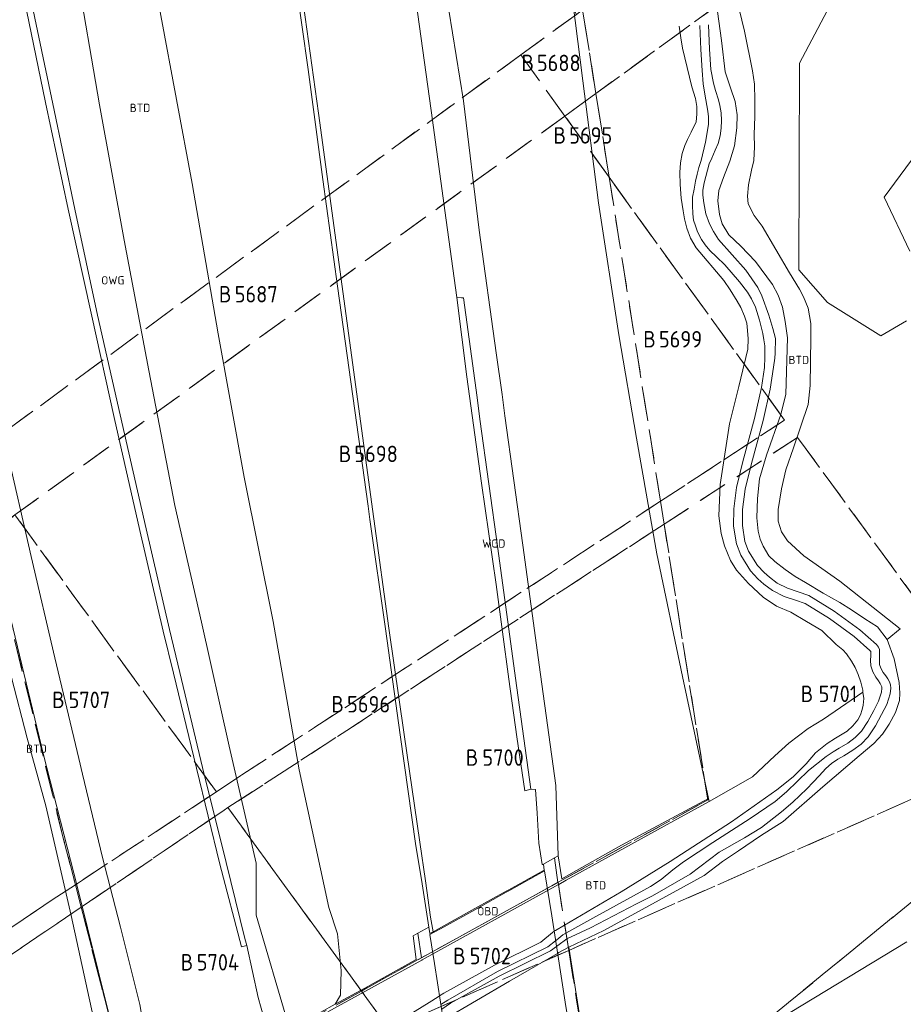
# Model space of a CAD drawing. Header units: metres. Extents: x 207644 to 210135, y 370459 to 373417.
# Tile 272 of 279: x 208745 to 208841, y 372799 to 372907. Entities that reach past the tile are written whole.
import ezdxf
from ezdxf.enums import TextEntityAlignment as Align

# ---------------------------------------------------------------- set-up
doc = ezdxf.new("R2010")
doc.units = ezdxf.units.M
doc.linetypes.add('HIDDEN2', pattern=[4.7625, 3.175, -1.5875])
for name, color, linetype in [('BTD', 7, 'Continuous'), ('KAD_perceelnummer', 212, 'Continuous'), ('KAD_sectie', 212, 'Continuous'), ('KAD_Vastgesteld_Perceel', 212, 'Continuous'), ('OBD', 7, 'Continuous'), ('OWG', 7, 'Continuous'), ('WGD', 7, 'Continuous')]:
    doc.layers.add(name, color=color, linetype=linetype)
for name, color, linetype, lineweight in [('GKL', 52, 'Continuous', 25), ('GMV', 7, 'Continuous', 25), ('GP1', 7, 'Continuous', 30)]:
    doc.layers.add(name, color=color, linetype=linetype, lineweight=lineweight)
doc.styles.add('ISO', font='isocpeur.ttf', dxfattribs={"height": 1})
doc.styles.add('ISOCP', font='ISOCP.shx', dxfattribs={"height": 1.8})

# ---------------------------------------------------------------- blocks, each defined once
blk = doc.blocks.new('ACMAP_ANN_TEMPLATE_Vastgesteld_Perceelnummer')
at = {"layer": 'KAD_perceelnummer', "style": 'ISOCP'}
blk.add_attdef('Perceelnummer', text='', height=1.8, dxfattribs=at).set_placement((0, 0), align=Align.MIDDLE)
at = {"layer": 'KAD_sectie', "style": 'ISOCP'}
blk.add_attdef('sectie', text='', height=1.8, dxfattribs=at).set_placement((-2.7, 0), align=Align.MIDDLE_RIGHT)

msp = doc.modelspace()

# ---------------------------------------------------------------- linework, layer by layer
at = {"layer": 'GKL', "color": 253, "linetype": 'Continuous', "lineweight": 13}
for points in [[(208750.825, 372912.561), (208753.435, 372897.419)], [(208791.232, 372910.284), (208793.242, 372897.858)], [(208753.435, 372897.419), (208756.118, 372882.616)], [(208793.242, 372897.858), (208794.962, 372883.693)], [(208794.962, 372883.693), (208796.827, 372870.288)], [(208756.118, 372882.616), (208758.834, 372868.329)], [(208796.827, 372870.288), (208797.478, 372865.712)], [(208758.834, 372868.329), (208761.643, 372853.556)], [(208797.478, 372865.712), (208797.77, 372863.378)], [(208797.77, 372863.378), (208799.741, 372849.223)], [(208761.643, 372853.556), (208764.578, 372840.794)], [(208799.741, 372849.223), (208801.679, 372835.061)], [(208764.578, 372840.794), (208767.601, 372827.215)], [(208801.679, 372835.061), (208803.337, 372822.909)], [(208743.797, 372834.727), (208745.521, 372828.112)], [(208745.521, 372828.112), (208747.531, 372820.7)], [(208767.601, 372827.215), (208770.563, 372814.416)], [(208803.337, 372822.909), (208803.617, 372815.236)], [(208747.531, 372820.7), (208750.328, 372808.688)], [(208770.563, 372814.416), (208770.549, 372808.726)], [(208750.328, 372808.688), (208752.71, 372797.637)], [(208770.549, 372808.726), (208774.112, 372796.687)]]:
    msp.add_lwpolyline(points, dxfattribs=at)
at = {"layer": 'GMV', "color": 253, "linetype": 'Continuous', "lineweight": 13}
for points in [[(208764.945, 373056.405), (208772.16, 373014.083), (208773.899, 373003.318), (208775.785, 372991.621), (208777.66, 372979.722), (208779.459, 372968.02), (208781.255, 372956.072), (208783.027, 372944.164), (208784.747, 372932.35), (208786.395, 372920.686), (208788.036, 372908.856), (208789.701, 372896.798), (208791.343, 372884.785), (208792.524, 372876.327)], [(208753.05, 373050.154), (208755.2, 373038.066), (208757.245, 373025.838), (208759.236, 373013.895), (208761.413, 373000.566), (208762.586, 372993.35), (208764.253, 372982.604), (208765.587, 372973.801), (208767.398, 372961.954), (208768.528, 372954.519), (208770.663, 372940.292), (208772.474, 372927.865), (208774.171, 372915.984), (208776.244, 372901.29), (208777.873, 372889.238), (208779.474, 372877.581), (208781.126, 372865.515), (208782.798, 372853.497), (208782.995, 372852.021), (208784.695, 372840.067), (208786.33, 372828.486), (208788.044, 372816.333), (208788.655, 372812.635), (208789.449, 372807.429)], [(208753.549, 373050.231), (208755.88, 373037.275), (208757.781, 373025.871), (208759.749, 373014.124), (208761.695, 373002.441), (208763.558, 372990.696), (208765.421, 372978.794), (208767.198, 372967.024), (208768.985, 372955.264), (208770.731, 372943.702), (208772.401, 372932.087), (208774.134, 372920.047), (208775.737, 372908.317), (208777.39, 372896.492), (208778.995, 372884.757), (208780.575, 372872.96), (208782.206, 372861.185), (208783.421, 372852.106), (208785.085, 372840.147), (208786.749, 372828.503), (208788.455, 372816.716), (208789.083, 372812.5), (208789.64, 372808.506), (208789.92, 372806.927)], [(208738.466, 372981.485), (208745.424, 372982.076), (208748.927, 372981.719), (208750.942, 372981.029), (208751.561, 372979.925), (208750.953, 372977.595), (208750.034, 372973.118), (208750.769, 372967.657), (208752.996, 372953.116), (208755.219, 372938.211), (208757.548, 372922.512), (208760.116, 372907.195), (208763.56, 372888.811), (208766.417, 372872.35), (208769.232, 372856.651), (208772.403, 372840.877), (208775.28, 372824.622), (208778.516, 372809.565), (208779.452, 372806.677), (208779.872, 372802.667), (208779.791, 372799.972), (208779.209, 372798.985)], [(208769.549, 372805.416), (208769.303, 372806.178), (208767.264, 372814.48), (208764.689, 372824.878), (208762.195, 372835.3), (208761.076, 372839.984), (208758.533, 372851.024), (208755.662, 372863.479), (208753.198, 372874.412), (208750.718, 372885.995), (208748.31, 372897.53), (208745.874, 372909.208), (208743.54, 372920.895), (208741.285, 372932.243), (208739.097, 372943.952), (208737.235, 372954.906), (208736.908, 372956.862), (208735.238, 372965.938)], [(208804.64, 372913.273), (208806.31, 372900.028)], [(208822.564, 372911.386), (208823.99, 372905.466)], [(208759.313, 372790.741), (208758.869, 372792.485), (208758.85, 372793.084), (208757.831, 372798.968), (208755.729, 372807.406), (208753.74, 372815.057), (208751.575, 372824.148), (208751.172, 372825.884), (208748.523, 372836.906), (208745.924, 372847.997), (208743.201, 372859.963), (208740.675, 372871.244), (208738.066, 372883.181), (208735.644, 372894.518), (208733.135, 372906.726), (208732.616, 372909.507)], [(208745.174, 372909.042), (208747.527, 372897.658), (208750.002, 372886.003), (208752.569, 372874.298), (208755.019, 372863.19), (208757.844, 372850.832), (208760.394, 372839.829), (208761.518, 372835.21), (208764.029, 372824.823), (208766.596, 372814.329), (208768.95, 372805.273), (208769.549, 372805.416)], [(208821.487, 372904.457), (208821.032, 372907.643)], [(208833.028, 372907.702), (208830.023, 372901.977)], [(208816.856, 372906.035), (208817.034, 372904.743)], [(208819.219, 372903.473), (208819.104, 372906.107)], [(208820.177, 372903.525), (208820.061, 372906.185)], [(208823.99, 372905.466), (208824.867, 372901.129)], [(208817.034, 372904.743), (208817.21, 372903.605)], [(208821.894, 372901.04), (208821.487, 372904.457)], [(208817.21, 372903.605), (208818.238, 372899.374)], [(208819.364, 372901.175), (208819.219, 372903.473)], [(208820.319, 372901.289), (208820.177, 372903.525)], [(208830.023, 372901.977), (208829.943, 372879.368)], [(208819.483, 372899.697), (208819.364, 372901.175)], [(208820.584, 372899.77), (208820.319, 372901.289)], [(208822.476, 372899.291), (208821.894, 372901.04)], [(208824.867, 372901.129), (208825.105, 372899.669)], [(208806.31, 372900.028), (208808.03, 372886.703)], [(208819.638, 372898.6), (208819.483, 372899.697)], [(208820.831, 372898.979), (208820.584, 372899.77)], [(208825.105, 372899.669), (208825.139, 372897.91)], [(208818.238, 372899.374), (208818.62, 372898.111)], [(208819.966, 372896.72), (208819.638, 372898.6)], [(208821.139, 372897.98), (208820.831, 372898.979)], [(208822.966, 372897.795), (208822.476, 372899.291)], [(208818.62, 372898.111), (208818.788, 372897.215)], [(208821.289, 372897.325), (208821.139, 372897.98)], [(208823.187, 372896.338), (208822.966, 372897.795)], [(208825.139, 372897.91), (208825.14, 372896.142)], [(208818.791, 372896.378), (208818.722, 372895.563)], [(208818.788, 372897.215), (208818.791, 372896.378)], [(208820.055, 372896.084), (208819.966, 372896.72)], [(208821.44, 372896.527), (208821.289, 372897.325)], [(208821.466, 372895.692), (208821.44, 372896.527)], [(208823.153, 372894.912), (208823.187, 372896.338)], [(208818.722, 372895.563), (208818.143, 372894.427)], [(208819.845, 372893.937), (208820.05, 372895.282)], [(208820.05, 372895.282), (208820.055, 372896.084)], [(208821.444, 372894.868), (208821.466, 372895.692)], [(208825.14, 372896.142), (208825.06, 372894.175)], [(208818.143, 372894.427), (208817.765, 372893.625)], [(208821.345, 372894.02), (208821.444, 372894.868)], [(208822.89, 372892.934), (208823.153, 372894.912)], [(208825.06, 372894.175), (208825.099, 372892.813)], [(208817.765, 372893.625), (208817.474, 372892.972)], [(208819.241, 372891.305), (208819.712, 372893.312)], [(208819.712, 372893.312), (208819.845, 372893.937)], [(208820.77, 372892.457), (208821.115, 372893.195)], [(208821.115, 372893.195), (208821.345, 372894.02)], [(208817.175, 372892.094), (208816.976, 372891.062)], [(208817.474, 372892.972), (208817.175, 372892.094)], [(208820.421, 372891.583), (208820.77, 372892.457)], [(208822.404, 372891.243), (208822.89, 372892.934)], [(208825.099, 372892.813), (208825.031, 372891.325)], [(208839.267, 372887.324), (208843.403, 372892.89)], [(208816.976, 372891.062), (208816.909, 372890.015)], [(208819.01, 372890.545), (208819.241, 372891.305)], [(208819.933, 372890.283), (208820.141, 372890.966)], [(208820.141, 372890.966), (208820.421, 372891.583)], [(208821.713, 372889.46), (208822.404, 372891.243)], [(208825.031, 372891.325), (208824.777, 372890.274)], [(208816.909, 372890.015), (208816.966, 372888.705)], [(208818.818, 372889.818), (208819.01, 372890.545)], [(208819.749, 372889.584), (208819.933, 372890.283)], [(208824.777, 372890.274), (208824.438, 372888.676)], [(208818.471, 372888.184), (208818.639, 372889.073)], [(208818.639, 372889.073), (208818.818, 372889.818)], [(208819.43, 372888.089), (208819.577, 372888.872)], [(208819.577, 372888.872), (208819.749, 372889.584)], [(208821.183, 372888.03), (208821.713, 372889.46)], [(208816.966, 372888.705), (208817.075, 372887.191)], [(208818.3, 372887.32), (208818.471, 372888.184)], [(208819.423, 372887.528), (208819.43, 372888.089)], [(208821.077, 372886.913), (208821.183, 372888.03)], [(208824.438, 372888.676), (208824.318, 372887.427)], [(208808.03, 372886.703), (208810.23, 372872.231)], [(208817.075, 372887.191), (208817.265, 372885.816)], [(208818.288, 372886.426), (208818.3, 372887.32)], [(208819.527, 372886.676), (208819.423, 372887.528)], [(208819.778, 372885.479), (208819.527, 372886.676)], [(208821.251, 372885.421), (208821.077, 372886.913)], [(208824.318, 372887.427), (208824.409, 372886.577)], [(208842.077, 372881.415), (208839.267, 372887.324)], [(208817.265, 372885.816), (208817.445, 372884.956)], [(208818.323, 372885.476), (208818.288, 372886.426)], [(208824.409, 372886.577), (208825.066, 372885.312)], [(208734.975, 372884.836), (208735.185, 372884.769), (208737.644, 372868.547), (208740.921, 372853.672), (208743.703, 372841.135), (208747.302, 372826.279), (208750.985, 372811.903), (208754.403, 372798.093), (208755.834, 372793.388), (208758.093, 372790.043)], [(208817.445, 372884.956), (208817.698, 372883.93)], [(208818.426, 372884.797), (208818.323, 372885.476)], [(208818.615, 372884.175), (208818.426, 372884.797)], [(208820.152, 372884.403), (208819.778, 372885.479)], [(208821.55, 372884.378), (208821.251, 372885.421)], [(208825.066, 372885.312), (208825.92, 372884.139)], [(208817.698, 372883.93), (208818.102, 372882.822)], [(208818.844, 372883.515), (208818.615, 372884.175)], [(208819.271, 372882.673), (208818.844, 372883.515)], [(208820.59, 372883.542), (208820.152, 372884.403)], [(208821.16, 372882.671), (208820.59, 372883.542)], [(208822.264, 372883.187), (208821.55, 372884.378)], [(208825.92, 372884.139), (208828.915, 372879.015)], [(208818.102, 372882.822), (208818.698, 372881.762)], [(208819.695, 372882.08), (208819.271, 372882.673)], [(208824.14, 372879.311), (208821.16, 372882.671)], [(208823.591, 372881.954), (208822.264, 372883.187)], [(208818.698, 372881.762), (208821.746, 372878.174)], [(208820.216, 372881.484), (208819.695, 372882.08)], [(208820.942, 372880.765), (208820.216, 372881.484)], [(208825.2, 372880.286), (208823.591, 372881.954)], [(208821.853, 372879.909), (208820.942, 372880.765)], [(208827.06, 372877.755), (208825.2, 372880.286)], [(208823.447, 372878.062), (208821.853, 372879.909)], [(208825.459, 372877.433), (208824.14, 372879.311)], [(208829.943, 372879.368), (208833.086, 372875.788)], [(208821.746, 372878.174), (208822.417, 372877.183)], [(208824.335, 372876.924), (208823.447, 372878.062)], [(208828.915, 372879.015), (208830.015, 372877.233)], [(208822.417, 372877.183), (208823.195, 372875.941)], [(208824.77, 372876.178), (208824.335, 372876.924)], [(208825.892, 372876.501), (208825.459, 372877.433)], [(208827.666, 372876.59), (208827.06, 372877.755)], [(208830.015, 372877.233), (208830.453, 372876.387)], [(208792.524, 372876.327), (208793.023, 372876.307), (208793.242, 372876.279), (208794.733, 372865.369), (208795.027, 372863.016), (208797, 372848.845), (208798.938, 372834.686), (208800.596, 372822.535)], [(208792.524, 372876.327), (208793.617, 372867.636), (208795.219, 372856.016), (208796.835, 372844.919), (208798.211, 372834.55), (208799.08, 372828.257), (208799.947, 372822.346), (208800.596, 372822.535)], [(208823.195, 372875.941), (208823.577, 372875.218)], [(208825.184, 372875.28), (208824.77, 372876.178)], [(208826.652, 372874.408), (208825.892, 372876.501)], [(208828.148, 372875.272), (208827.666, 372876.59)], [(208830.453, 372876.387), (208830.952, 372875.169)], [(208823.577, 372875.218), (208823.993, 372874.297)], [(208825.621, 372873.863), (208825.184, 372875.28)], [(208828.443, 372873.698), (208828.148, 372875.272)], [(208830.952, 372875.169), (208831.242, 372873.487)], [(208833.086, 372875.788), (208838.9, 372872.133)], [(208823.993, 372874.297), (208824.232, 372873.523)], [(208825.989, 372872.38), (208825.621, 372873.863)], [(208827.096, 372872.933), (208826.652, 372874.408)], [(208828.692, 372871.927), (208828.443, 372873.698)], [(208838.9, 372872.133), (208841.716, 372873.793)], [(208824.232, 372873.523), (208824.334, 372872.703)], [(208824.334, 372872.703), (208824.409, 372871.806)], [(208827.37, 372871.838), (208827.096, 372872.933)], [(208831.242, 372873.487), (208831.241, 372871.925)], [(208810.23, 372872.231), (208812.171, 372860.936)], [(208824.409, 372871.806), (208824.354, 372870.666)], [(208826.118, 372871.684), (208825.989, 372872.38)], [(208826.211, 372871.03), (208826.118, 372871.684)], [(208827.354, 372870.244), (208827.37, 372871.838)], [(208828.505, 372865.761), (208828.692, 372871.927)], [(208831.241, 372871.925), (208831.193, 372866.704)], [(208824.354, 372870.666), (208824.149, 372869.76)], [(208826.229, 372870.555), (208826.211, 372871.03)], [(208826.215, 372869.753), (208826.229, 372870.555)], [(208824.149, 372869.76), (208823.798, 372868.419)], [(208826.177, 372868.67), (208826.215, 372869.753)], [(208827.153, 372868.719), (208827.295, 372869.702)], [(208827.295, 372869.702), (208827.354, 372870.244)], [(208823.798, 372868.419), (208823.376, 372866.592)], [(208825.861, 372866.476), (208826.177, 372868.67)], [(208826.805, 372866.301), (208827.153, 372868.719)], [(208823.376, 372866.592), (208822.365, 372862.506)], [(208825.1, 372863.106), (208825.861, 372866.476)], [(208826.032, 372862.875), (208826.805, 372866.301)], [(208831.193, 372866.704), (208830.958, 372864.628)], [(208827.981, 372863.544), (208828.505, 372865.761)], [(208830.958, 372864.628), (208829.343, 372859.885)], [(208823.821, 372858.391), (208825.1, 372863.106)], [(208826.414, 372859.074), (208827.981, 372863.544)], [(208822.365, 372862.506), (208821.343, 372855.872)], [(208824.749, 372858.15), (208826.032, 372862.875)], [(208812.171, 372860.936), (208814.385, 372848.277)], [(208829.343, 372859.885), (208828.514, 372857.474)], [(208825.624, 372856.494), (208826.414, 372859.074)], [(208823.115, 372855.547), (208823.821, 372858.391)], [(208824.06, 372855.369), (208824.749, 372858.15)], [(208825.42, 372854.333), (208825.624, 372856.494)], [(208828.514, 372857.474), (208828.026, 372855.378)], [(208821.343, 372855.872), (208821.194, 372852.435)], [(208822.812, 372853.198), (208823.115, 372855.547)], [(208823.771, 372853.135), (208824.06, 372855.369)], [(208828.026, 372855.378), (208827.66, 372853.123)], [(208825.325, 372852.234), (208825.42, 372854.333)], [(208821.194, 372852.435), (208821.435, 372850.505)], [(208822.805, 372851.29), (208822.812, 372853.198)], [(208823.765, 372851.363), (208823.771, 372853.135)], [(208825.483, 372850.771), (208825.325, 372852.234)], [(208827.66, 372853.123), (208827.679, 372851.87)], [(208823.107, 372849.374), (208822.805, 372851.29)], [(208824.039, 372849.624), (208823.765, 372851.363)], [(208827.679, 372851.87), (208828.037, 372850.7)], [(208821.435, 372850.505), (208821.805, 372849.154)], [(208825.695, 372849.892), (208825.483, 372850.771)], [(208828.037, 372850.7), (208828.683, 372849.699)], [(208821.805, 372849.154), (208822.457, 372847.542)], [(208823.587, 372848.13), (208823.107, 372849.374)], [(208824.449, 372848.56), (208824.039, 372849.624)], [(208826.028, 372849.124), (208825.695, 372849.892)], [(208826.672, 372848.062), (208826.028, 372849.124)], [(208828.683, 372849.699), (208830.492, 372848.073)], [(208814.385, 372848.277), (208817.202, 372834.852)], [(208824.645, 372846.43), (208823.587, 372848.13)], [(208825.413, 372847.012), (208824.449, 372848.56)], [(208827.317, 372847.446), (208826.672, 372848.062)], [(208830.492, 372848.073), (208834.435, 372845.279)], [(208822.457, 372847.542), (208823.127, 372846.498)], [(208826.131, 372846.226), (208825.413, 372847.012)], [(208828.442, 372846.554), (208827.317, 372847.446)], [(208823.127, 372846.498), (208824.419, 372845.041)], [(208825.458, 372845.54), (208824.645, 372846.43)], [(208826.715, 372845.713), (208826.131, 372846.226)], [(208827.568, 372845.077), (208826.715, 372845.713)], [(208829.523, 372845.795), (208828.442, 372846.554)], [(208830.67, 372845.128), (208829.523, 372845.795)], [(208824.419, 372845.041), (208826.038, 372843.549)], [(208826.111, 372844.966), (208825.458, 372845.54)], [(208827.061, 372844.258), (208826.111, 372844.966)], [(208828.689, 372844.51), (208827.568, 372845.077)], [(208832.594, 372843.982), (208830.67, 372845.128)], [(208834.435, 372845.279), (208841.023, 372840.077)], [(208826.038, 372843.549), (208827.479, 372842.566)], [(208828.322, 372843.62), (208827.061, 372844.258)], [(208829.567, 372843.216), (208828.322, 372843.62)], [(208829.874, 372844.125), (208828.689, 372844.51)], [(208831.05, 372843.713), (208829.874, 372844.125)], [(208833.811, 372842.017), (208831.05, 372843.713)], [(208834.433, 372842.949), (208832.594, 372843.982)], [(208827.479, 372842.566), (208829.062, 372841.899)], [(208830.635, 372842.842), (208829.567, 372843.216)], [(208833.276, 372841.219), (208830.635, 372842.842)], [(208835.696, 372842.163), (208834.433, 372842.949)], [(208829.062, 372841.899), (208830.778, 372840.865)], [(208836.6, 372839.974), (208833.811, 372842.017)], [(208837.155, 372841.18), (208835.696, 372842.163)], [(208830.778, 372840.865), (208832.455, 372839.889)], [(208835.997, 372839.226), (208833.276, 372841.219)], [(208838.529, 372840.285), (208837.155, 372841.18)], [(208839.604, 372838.905), (208838.529, 372840.285)], [(208832.455, 372839.889), (208834.027, 372838.343)], [(208837.716, 372837.706), (208835.997, 372839.226)], [(208838.429, 372838.356), (208836.6, 372839.974)], [(208841.023, 372840.077), (208839.604, 372838.905)], [(208834.027, 372838.343), (208834.75, 372837.763)], [(208838.65, 372838.053), (208838.429, 372838.356)], [(208840.356, 372836.787), (208839.604, 372838.905)], [(208834.75, 372837.763), (208835.164, 372837.324)], [(208835.164, 372837.324), (208835.717, 372836.519)], [(208837.8, 372837.59), (208837.716, 372837.706)], [(208837.798, 372836.655), (208837.807, 372837.097)], [(208837.813, 372837.372), (208837.8, 372837.59)], [(208837.807, 372837.097), (208837.813, 372837.372)], [(208838.749, 372837.803), (208838.65, 372838.053)], [(208838.773, 372837.389), (208838.749, 372837.803)], [(208838.758, 372836.65), (208838.766, 372837.078)], [(208838.766, 372837.078), (208838.773, 372837.389)], [(208835.717, 372836.519), (208836.11, 372835.838)], [(208837.804, 372836.003), (208837.798, 372836.655)], [(208838.029, 372835.351), (208837.804, 372836.003)], [(208838.762, 372836.168), (208838.758, 372836.65)], [(208838.905, 372835.755), (208838.762, 372836.168)], [(208840.914, 372834.209), (208840.356, 372836.787)], [(208836.11, 372835.838), (208836.438, 372835.068)], [(208836.438, 372835.068), (208836.722, 372834.217)], [(208838.368, 372834.778), (208838.029, 372835.351)], [(208839.172, 372835.302), (208838.905, 372835.755)], [(208839.446, 372834.919), (208839.172, 372835.302)], [(208839.665, 372834.6), (208839.446, 372834.919)], [(208820.04, 372821.516), (208817.202, 372834.852)], [(208836.722, 372834.217), (208836.923, 372833.342)], [(208838.66, 372834.369), (208838.368, 372834.778)], [(208838.842, 372834.102), (208838.66, 372834.369)], [(208838.961, 372833.879), (208838.842, 372834.102)], [(208839.014, 372833.723), (208838.961, 372833.879)], [(208839.845, 372834.261), (208839.665, 372834.6)], [(208839.957, 372833.932), (208839.845, 372834.261)], [(208839.996, 372833.566), (208839.957, 372833.932)], [(208840.988, 372833.034), (208840.914, 372834.209)], [(208836.948, 372833.139), (208832.631, 372830.176)], [(208836.923, 372833.342), (208836.948, 372833.139)], [(208836.948, 372833.139), (208837.033, 372832.451)], [(208838.668, 372832.16), (208838.985, 372833.157)], [(208838.985, 372833.157), (208839.031, 372833.568)], [(208839.031, 372833.568), (208839.014, 372833.723)], [(208839.557, 372831.786), (208839.928, 372832.956)], [(208839.928, 372832.956), (208839.996, 372833.566)], [(208840.953, 372832.22), (208840.988, 372833.034)], [(208836.968, 372831.728), (208836.872, 372831.259)], [(208837.033, 372832.451), (208836.968, 372831.728)], [(208838.129, 372831.146), (208838.668, 372832.16)], [(208838.979, 372830.701), (208839.557, 372831.786)], [(208840.501, 372830.927), (208840.953, 372832.22)], [(208836.685, 372830.674), (208836.387, 372830.103)], [(208836.872, 372831.259), (208836.685, 372830.674)], [(208837.502, 372829.926), (208838.129, 372831.146)], [(208838.33, 372829.439), (208838.979, 372830.701)], [(208839.824, 372829.649), (208840.501, 372830.927)], [(208831.796, 372829.66), (208830.955, 372829.168)], [(208832.631, 372830.176), (208831.796, 372829.66)], [(208836.387, 372830.103), (208835.844, 372829.447)], [(208836.793, 372828.862), (208837.502, 372829.926)], [(208839.109, 372828.558), (208839.824, 372829.649)], [(208830.955, 372829.168), (208828.837, 372827.547)], [(208834.663, 372828.529), (208833.944, 372828.093)], [(208835.209, 372828.886), (208834.663, 372828.529)], [(208835.844, 372829.447), (208835.209, 372828.886)], [(208836.111, 372828.179), (208836.793, 372828.862)], [(208837.539, 372828.251), (208838.33, 372829.439)], [(208838.135, 372827.508), (208839.109, 372828.558)], [(208828.837, 372827.547), (208827.314, 372826.171)], [(208833.035, 372827.506), (208831.777, 372826.491)], [(208833.944, 372828.093), (208833.035, 372827.506)], [(208834.367, 372827.001), (208835.307, 372827.57)], [(208835.307, 372827.57), (208836.111, 372828.179)], [(208835.846, 372826.775), (208836.744, 372827.454)], [(208836.525, 372826.166), (208838.135, 372827.508)], [(208836.744, 372827.454), (208837.539, 372828.251)], [(208831.777, 372826.491), (208830.734, 372825.283)], [(208832.925, 372826.095), (208833.709, 372826.609)], [(208833.709, 372826.609), (208834.367, 372827.001)], [(208834.861, 372826.178), (208835.846, 372826.775)], [(208827.314, 372826.171), (208824.868, 372823.89)], [(208830.734, 372825.283), (208829.323, 372823.856)], [(208831.004, 372824.562), (208832.925, 372826.095)], [(208832.569, 372822.778), (208836.525, 372826.166)], [(208832.897, 372824.796), (208833.506, 372825.329)], [(208833.506, 372825.329), (208834.218, 372825.795)], [(208834.218, 372825.795), (208834.861, 372826.178)], [(208828.596, 372822.243), (208831.004, 372824.562)], [(208832.161, 372823.994), (208832.897, 372824.796)], [(208824.868, 372823.89), (208820.111, 372821.183)], [(208829.323, 372823.856), (208827.514, 372822.457)], [(208830.826, 372822.554), (208831.517, 372823.277)], [(208831.517, 372823.277), (208832.161, 372823.994)], [(208800.596, 372822.535), (208801.119, 372822.475), (208801.314, 372819.893), (208801.48, 372816.61), (208801.858, 372814.273), (208801.922, 372814.284), (208801.99, 372814.326)], [(208827.514, 372822.457), (208822.571, 372818.953)], [(208827.366, 372821.161), (208828.596, 372822.243)], [(208828.214, 372818.983), (208832.569, 372822.778)], [(208829.298, 372821.116), (208830.826, 372822.554)], [(208803.617, 372815.236), (208804.019, 372812.696), (208805.613, 372813.623), (208810.552, 372816.378), (208815.477, 372819.072), (208820.04, 372821.516)], [(208820.111, 372821.183), (208816.275, 372819.069)], [(208820.111, 372821.183), (208820.04, 372821.516)], [(208824.619, 372819.316), (208827.366, 372821.161)], [(208828.024, 372820.043), (208829.298, 372821.116)], [(208825.863, 372818.312), (208828.024, 372820.043)], [(208816.275, 372819.069), (208809.126, 372815.124)], [(208822.571, 372818.953), (208815.863, 372814.609)], [(208820.52, 372816.686), (208824.619, 372819.316)], [(208825.748, 372817.402), (208828.214, 372818.983)], [(208824.002, 372817.197), (208825.863, 372818.312)], [(208817.322, 372814.575), (208820.52, 372816.686)], [(208821.227, 372815.632), (208824.002, 372817.197)], [(208823.349, 372815.793), (208825.748, 372817.402)], [(208818.05, 372813.239), (208821.227, 372815.632)], [(208821.597, 372814.599), (208823.349, 372815.793)], [(208788.246, 372806.767), (208788.649, 372804.069), (208803.581, 372812.319), (208803.186, 372814.994)], [(208801.99, 372814.326), (208803.186, 372814.994)], [(208803.186, 372814.994), (208803.617, 372815.236)], [(208809.126, 372815.124), (208804.483, 372812.565)], [(208815.863, 372814.609), (208810.493, 372811.289)], [(208816.141, 372813.686), (208817.322, 372814.575)], [(208819.574, 372813.058), (208821.597, 372814.599)], [(208801.99, 372814.326), (208802.089, 372813.667), (208798.191, 372811.509), (208797.897, 372811.346), (208794.474, 372809.453), (208791.102, 372807.582), (208789.92, 372806.927)], [(208814.857, 372812.638), (208816.141, 372813.686)], [(208804.483, 372812.565), (208803.683, 372812.107)], [(208808.614, 372807.043), (208819.574, 372813.058)], [(208813.69, 372811.887), (208814.857, 372812.638)], [(208813.935, 372810.858), (208818.05, 372813.239)], [(208803.628, 372812.077), (208788.727, 372803.836)], [(208803.683, 372812.107), (208803.628, 372812.077)], [(208810.493, 372811.289), (208804.304, 372807.651)], [(208807.401, 372808.424), (208813.69, 372811.887)], [(208812.173, 372809.992), (208813.935, 372810.858)], [(208807.128, 372807.342), (208812.173, 372809.992)], [(208804.445, 372806.764), (208807.401, 372808.424)], [(208788.246, 372806.767), (208789.449, 372807.429)], [(208789.449, 372807.429), (208789.556, 372806.727), (208789.92, 372806.927)], [(208803.163, 372806.966), (208802.972, 372806.852)], [(208803.298, 372807.047), (208803.163, 372806.966)], [(208804.304, 372807.651), (208803.298, 372807.047)], [(208804.545, 372806.131), (208807.128, 372807.342)], [(208804.765, 372805.247), (208808.614, 372807.043)], [(208779.209, 372798.985), (208782.452, 372800.756), (208788.068, 372803.884), (208787.734, 372806.487), (208788.246, 372806.767)], [(208802.972, 372806.852), (208801.722, 372805.777)], [(208802.472, 372805.252), (208803.327, 372805.935)], [(208803.327, 372805.935), (208803.459, 372806.041)], [(208803.459, 372806.041), (208804.133, 372806.581)], [(208803.56, 372805.413), (208804.545, 372806.131)], [(208804.133, 372806.581), (208804.445, 372806.764)], [(208827.785, 372797.362), (208841.745, 372805.832)], [(208771.425, 372797.4), (208770.762, 372799.716), (208769.549, 372805.416)], [(208801.722, 372805.777), (208796.638, 372803.265)], [(208796.964, 372802.569), (208802.472, 372805.252)], [(208797.15, 372802.071), (208802.767, 372804.834)], [(208802.767, 372804.834), (208803.425, 372805.314)], [(208803.425, 372805.314), (208803.56, 372805.413)], [(208803.687, 372804.631), (208804.691, 372805.213)], [(208804.691, 372805.213), (208804.765, 372805.247)], [(208804.765, 372805.247), (208807.649, 372786.952)], [(208788.671, 372803.805), (208778.41, 372798.152)], [(208788.727, 372803.836), (208788.671, 372803.805)], [(208798.28, 372801.496), (208803.546, 372804.549)], [(208803.546, 372804.549), (208803.687, 372804.631)], [(208796.638, 372803.265), (208791.111, 372800.201)], [(208791.525, 372799.443), (208796.964, 372802.569)], [(208791.045, 372797.269), (208798.28, 372801.496)], [(208791.837, 372799.093), (208797.15, 372802.071)], [(208790.465, 372799.798), (208789.473, 372799.18)], [(208790.631, 372799.902), (208790.465, 372799.798)], [(208791.111, 372800.201), (208790.631, 372799.902)], [(208790.777, 372798.973), (208791.525, 372799.443)], [(208779.209, 372798.985), (208774.516, 372796.367)], [(208789.473, 372799.18), (208786.131, 372797.098)], [(208790.858, 372798.457), (208791.837, 372799.093)]]:
    msp.add_lwpolyline(points, dxfattribs=at)
at = {"layer": 'GP1', "color": 253, "linetype": 'Continuous', "lineweight": 13}
msp.add_lwpolyline([(208805.091, 372794.758), (208804.379, 372799.223), (208803.641, 372803.957), (208802.902, 372808.665), (208802.118, 372813.569), (208798.208, 372811.403), (208797.912, 372811.239), (208794.504, 372809.332), (208791.118, 372807.474), (208789.574, 372806.619), (208790.062, 372803.445), (208791.074, 372797.114), (208791.929, 372791.633), (208792.757, 372786.468), (208793.582, 372781.15), (208794.387, 372776.034), (208795.939, 372776.89), (208799.321, 372778.756), (208802.734, 372780.639), (208803.024, 372780.799), (208806.962, 372782.971), (208805.94, 372789.434), (208805.091, 372794.758)], dxfattribs=at)
at = {"layer": 'KAD_Vastgesteld_Perceel', "color": 253, "linetype": 'HIDDEN2', "lineweight": 13}
for points in [[(208973.873, 373019.209), (208921.084, 372980.945), (208902.012, 372967.117), (208807.732, 372898.656), (208806.281, 372907.814), (208854.142, 372942.784), (208861.042, 372947.078), (208883.383, 372963.481), (208908.726, 372982.079), (208937.692, 373003.295), (208970.619, 373027.499), (208973.873, 373019.209)], [(208947.441, 372911.093), (208949.151, 372909.001), (208914.098, 372878.692), (208919.956, 372873.681), (208808.316, 372782.424), (208804.766, 372804.885), (208854.483, 372826.785), (208854.669, 372826.955), (208829.808, 372861.02), (208815.199, 372851.524), (208814.801, 372854.036), (208828.383, 372862.92), (208809.184, 372889.486), (208807.732, 372898.656), (208902.012, 372967.117), (208931.27, 372930.933), (208947.441, 372911.093)], [(208699.282, 372910.884), (208780.592, 372954.019), (208805.598, 372907.315), (208799.512, 372902.871), (208739.7, 372859.194), (208734.74, 372884.682), (208719.596, 372889.147), (208716.96, 372883.828), (208699.282, 372910.884)], [(208799.512, 372902.871), (208805.598, 372907.315), (208806.281, 372907.814), (208807.732, 372898.656), (208804.338, 372896.192), (208799.512, 372902.871)], [(208804.338, 372896.192), (208744.169, 372852.528), (208741.39, 372850.512), (208739.7, 372859.194), (208799.512, 372902.871), (208804.338, 372896.192)], [(208804.338, 372896.192), (208807.732, 372898.656), (208809.184, 372889.486), (208804.338, 372896.192)], [(208744.169, 372852.528), (208804.338, 372896.192), (208809.184, 372889.486), (208814.801, 372854.036), (208769.004, 372824.081), (208766.207, 372822.237), (208744.169, 372852.528)], [(208809.184, 372889.486), (208828.383, 372862.92), (208814.801, 372854.036), (208809.184, 372889.486)], [(209008.377, 372793.037), (208957.519, 372761.393), (208841.771, 372734.254), (208841.708, 372734.522), (208840.617, 372734.264), (208837.01, 372732.87), (208836.93, 372733.085), (208828.223, 372731.051), (208819.551, 372729.025), (208819.1, 372730.917), (208820.351, 372739.882), (208816.475, 372755.999), (208812.231, 372774.058), (208809.704, 372773.639), (208808.316, 372782.424), (208919.956, 372873.681), (208976.63, 372825.169), (208990.393, 372814.192), (208997.693, 372806.186), (209008.377, 372793.037)], [(208803.589, 372812.329), (208819.98, 372821.342), (208815.199, 372851.524), (208829.808, 372861.02), (208854.669, 372826.955), (208854.483, 372826.785), (208804.766, 372804.885), (208803.589, 372812.329)], [(208766.207, 372822.237), (208769.004, 372824.081), (208814.801, 372854.036), (208815.199, 372851.524), (208767.471, 372820.5), (208767.046, 372820.223), (208751.407, 372809.606), (208750.775, 372812.064), (208766.207, 372822.237)], [(208744.169, 372852.528), (208766.207, 372822.237), (208750.775, 372812.064), (208749.423, 372817.32), (208741.931, 372847.731), (208741.39, 372850.512), (208744.169, 372852.528)], [(208782.084, 372800.432), (208767.471, 372820.5), (208815.199, 372851.524), (208819.98, 372821.342), (208803.589, 372812.329), (208782.084, 372800.432)], [(208696.701, 372775.8), (208675.68, 372802.851), (208678.84, 372805.133), (208741.39, 372850.512), (208741.931, 372847.731), (208749.423, 372817.32), (208750.775, 372812.064), (208748.247, 372810.398), (208696.701, 372775.8)], [(208758.759, 372787.529), (208757.308, 372786.656), (208751.407, 372809.606), (208767.046, 372820.223), (208767.471, 372820.5), (208782.084, 372800.432), (208758.759, 372787.529)], [(208782.084, 372800.432), (208803.589, 372812.329), (208804.766, 372804.885), (208785.349, 372796.332), (208785.166, 372796.199), (208782.084, 372800.432)], [(208698.275, 372773.774), (208696.701, 372775.8), (208748.247, 372810.398), (208750.775, 372812.064), (208751.407, 372809.606), (208726.53, 372792.717), (208698.275, 372773.774)], [(208718.422, 372747.847), (208698.275, 372773.774), (208726.53, 372792.717), (208751.407, 372809.606), (208757.308, 372786.656), (208758.759, 372787.529), (208761.086, 372778.755), (208718.422, 372747.847)], [(208761.086, 372778.755), (208785.166, 372796.199), (208785.349, 372796.332), (208804.766, 372804.885), (208808.316, 372782.424), (208809.704, 372773.639), (208809.729, 372773.482), (208769.255, 372747.953), (208766.209, 372759.438), (208761.086, 372778.755)], [(208761.086, 372778.755), (208758.759, 372787.529), (208782.084, 372800.432), (208785.166, 372796.199), (208761.086, 372778.755)]]:
    msp.add_lwpolyline(points, close=True, dxfattribs=at)

# ---------------------------------------------------------------- block references
ref = msp.add_blockref('ACMAP_ANN_TEMPLATE_Vastgesteld_Perceelnummer', (208803.67, 372902.003), dxfattribs=at)
ref.add_attrib('Perceelnummer', '5688', dxfattribs={"layer": 'KAD_perceelnummer', "lineweight": 13, "height": 1.8, "style": 'ISOCP'}).set_placement((208803.67, 372902.003), align=Align.MIDDLE)
ref.add_attrib('sectie', 'B', dxfattribs={"layer": 'KAD_sectie', "lineweight": 13, "height": 1.8, "style": 'ISOCP'}).set_placement((208800.97, 372902.003), align=Align.MIDDLE_RIGHT)
ref = msp.add_blockref('ACMAP_ANN_TEMPLATE_Vastgesteld_Perceelnummer', (208807.164, 372894.071), dxfattribs=at)
ref.add_attrib('Perceelnummer', '5695', dxfattribs={"layer": 'KAD_perceelnummer', "lineweight": 13, "height": 1.8, "style": 'ISOCP'}).set_placement((208807.164, 372894.071), align=Align.MIDDLE)
ref.add_attrib('sectie', 'B', dxfattribs={"layer": 'KAD_sectie', "lineweight": 13, "height": 1.8, "style": 'ISOCP'}).set_placement((208804.464, 372894.071), align=Align.MIDDLE_RIGHT)
ref = msp.add_blockref('ACMAP_ANN_TEMPLATE_Vastgesteld_Perceelnummer', (208770.564, 372876.692), dxfattribs=at)
ref.add_attrib('Perceelnummer', '5687', dxfattribs={"layer": 'KAD_perceelnummer', "lineweight": 13, "height": 1.8, "style": 'ISOCP'}).set_placement((208770.564, 372876.692), align=Align.MIDDLE)
ref.add_attrib('sectie', 'B', dxfattribs={"layer": 'KAD_sectie', "lineweight": 13, "height": 1.8, "style": 'ISOCP'}).set_placement((208767.864, 372876.692), align=Align.MIDDLE_RIGHT)
ref = msp.add_blockref('ACMAP_ANN_TEMPLATE_Vastgesteld_Perceelnummer', (208816.993, 372871.761), dxfattribs=at)
ref.add_attrib('Perceelnummer', '5699', dxfattribs={"layer": 'KAD_perceelnummer', "lineweight": 13, "height": 1.8, "style": 'ISOCP'}).set_placement((208816.993, 372871.761), align=Align.MIDDLE)
ref.add_attrib('sectie', 'B', dxfattribs={"layer": 'KAD_sectie', "lineweight": 13, "height": 1.8, "style": 'ISOCP'}).set_placement((208814.293, 372871.761), align=Align.MIDDLE_RIGHT)
ref = msp.add_blockref('ACMAP_ANN_TEMPLATE_Vastgesteld_Perceelnummer', (208783.682, 372859.215), dxfattribs=at)
ref.add_attrib('Perceelnummer', '5698', dxfattribs={"layer": 'KAD_perceelnummer', "lineweight": 13, "height": 1.8, "style": 'ISOCP'}).set_placement((208783.682, 372859.215), align=Align.MIDDLE)
ref.add_attrib('sectie', 'B', dxfattribs={"layer": 'KAD_sectie', "lineweight": 13, "height": 1.8, "style": 'ISOCP'}).set_placement((208780.982, 372859.215), align=Align.MIDDLE_RIGHT)
ref = msp.add_blockref('ACMAP_ANN_TEMPLATE_Vastgesteld_Perceelnummer', (208834.216, 372832.953), dxfattribs=at)
ref.add_attrib('Perceelnummer', '5701', dxfattribs={"layer": 'KAD_perceelnummer', "lineweight": 13, "height": 1.8, "style": 'ISOCP'}).set_placement((208834.216, 372832.953), align=Align.MIDDLE)
ref.add_attrib('sectie', 'B', dxfattribs={"layer": 'KAD_sectie', "lineweight": 13, "height": 1.8, "style": 'ISOCP'}).set_placement((208831.516, 372832.953), align=Align.MIDDLE_RIGHT)
ref = msp.add_blockref('ACMAP_ANN_TEMPLATE_Vastgesteld_Perceelnummer', (208752.311, 372832.296), dxfattribs=at)
ref.add_attrib('Perceelnummer', '5707', dxfattribs={"layer": 'KAD_perceelnummer', "lineweight": 13, "height": 1.8, "style": 'ISOCP'}).set_placement((208752.311, 372832.296), align=Align.MIDDLE)
ref.add_attrib('sectie', 'B', dxfattribs={"layer": 'KAD_sectie', "lineweight": 13, "height": 1.8, "style": 'ISOCP'}).set_placement((208749.611, 372832.296), align=Align.MIDDLE_RIGHT)
ref = msp.add_blockref('ACMAP_ANN_TEMPLATE_Vastgesteld_Perceelnummer', (208782.862, 372831.821), dxfattribs=at)
ref.add_attrib('Perceelnummer', '5696', dxfattribs={"layer": 'KAD_perceelnummer', "lineweight": 13, "height": 1.8, "style": 'ISOCP'}).set_placement((208782.862, 372831.821), align=Align.MIDDLE)
ref.add_attrib('sectie', 'B', dxfattribs={"layer": 'KAD_sectie', "lineweight": 13, "height": 1.8, "style": 'ISOCP'}).set_placement((208780.162, 372831.821), align=Align.MIDDLE_RIGHT)
ref = msp.add_blockref('ACMAP_ANN_TEMPLATE_Vastgesteld_Perceelnummer', (208797.572, 372825.978), dxfattribs=at)
ref.add_attrib('Perceelnummer', '5700', dxfattribs={"layer": 'KAD_perceelnummer', "lineweight": 13, "height": 1.8, "style": 'ISOCP'}).set_placement((208797.572, 372825.978), align=Align.MIDDLE)
ref.add_attrib('sectie', 'B', dxfattribs={"layer": 'KAD_sectie', "lineweight": 13, "height": 1.8, "style": 'ISOCP'}).set_placement((208794.872, 372825.978), align=Align.MIDDLE_RIGHT)
ref = msp.add_blockref('ACMAP_ANN_TEMPLATE_Vastgesteld_Perceelnummer', (208766.375, 372803.578), dxfattribs=at)
ref.add_attrib('Perceelnummer', '5704', dxfattribs={"layer": 'KAD_perceelnummer', "lineweight": 13, "height": 1.8, "style": 'ISOCP'}).set_placement((208766.375, 372803.578), align=Align.MIDDLE)
ref.add_attrib('sectie', 'B', dxfattribs={"layer": 'KAD_sectie', "lineweight": 13, "height": 1.8, "style": 'ISOCP'}).set_placement((208763.675, 372803.578), align=Align.MIDDLE_RIGHT)
ref = msp.add_blockref('ACMAP_ANN_TEMPLATE_Vastgesteld_Perceelnummer', (208796.183, 372804.264), dxfattribs=at)
ref.add_attrib('Perceelnummer', '5702', dxfattribs={"layer": 'KAD_perceelnummer', "lineweight": 13, "height": 1.8, "style": 'ISOCP'}).set_placement((208796.183, 372804.264), align=Align.MIDDLE)
ref.add_attrib('sectie', 'B', dxfattribs={"layer": 'KAD_sectie', "lineweight": 13, "height": 1.8, "style": 'ISOCP'}).set_placement((208793.483, 372804.264), align=Align.MIDDLE_RIGHT)

# ---------------------------------------------------------------- texts
at = {"layer": 'BTD', "color": 253, "linetype": 'Continuous', "lineweight": 13, "style": 'ISO'}
for p in [(208757.854, 372897.086), (208829.935, 372869.494), (208746.524, 372826.952), (208807.722, 372812.005)]:
    msp.add_text('BTD', height=0.9, dxfattribs=at).set_placement(p, align=Align.MIDDLE_CENTER)
at = {"layer": 'OBD', "color": 253, "linetype": 'Continuous', "lineweight": 13, "style": 'ISO'}
msp.add_text('OBD', height=0.9, dxfattribs=at).set_placement((208795.914, 372809.166), align=Align.MIDDLE_CENTER)
at = {"layer": 'OWG', "color": 253, "linetype": 'Continuous', "lineweight": 13, "style": 'ISO'}
msp.add_text('OWG', height=0.9, dxfattribs=at).set_placement((208754.877, 372878.213), align=Align.MIDDLE_CENTER)
at = {"layer": 'WGD', "color": 253, "linetype": 'Continuous', "lineweight": 13, "style": 'ISO'}
msp.add_text('WGD', height=0.9, dxfattribs=at).set_placement((208796.56, 372849.406), align=Align.MIDDLE_CENTER)

doc.saveas('drawing.dxf')
